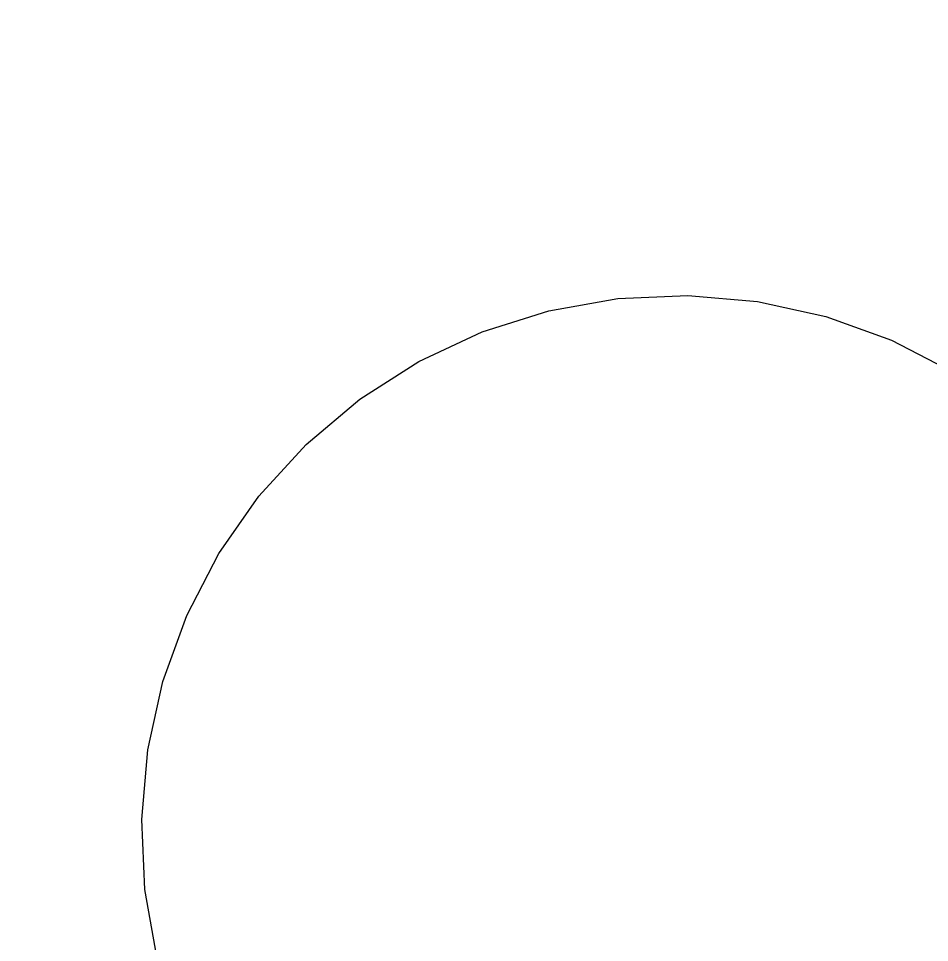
# Model space of a CAD drawing. Extents: x 6540402 to 6566579, y 5525343 to 5532423.
# Drawn here: x 6544560.6472 to 6544561.0728, y 5526303.573 to 5526304.0046 of the extents above; entities that cross this region are included whole.
import ezdxf

# ---------------------------------------------------------------- set-up
doc = ezdxf.new("R2010")
doc.units = 0
doc.layers.add('IR_ps_geometria', color=7, linetype='Continuous')
doc.layers.add('TOR_PS_T-tory projektowane', color=7, linetype='Continuous')

msp = doc.modelspace()

# ---------------------------------------------------------------- linework, layer by layer
at = {"layer": 'IR_ps_geometria'}
for points in [[(6544560.71203, 5526303.56556), (6544560.7063, 5526303.59776), (6544560.70483, 5526303.63042), (6544560.70764, 5526303.66301), (6544560.71467, 5526303.69494), (6544560.72581, 5526303.72569), (6544560.74087, 5526303.75471), (6544560.75959, 5526303.78153), (6544560.78165, 5526303.80567), (6544560.80667, 5526303.82672), (6544560.83423, 5526303.84433), (6544560.86385, 5526303.8582), (6544560.89502, 5526303.86807), (6544560.92722, 5526303.8738), (6544560.95988, 5526303.87527), (6544560.99247, 5526303.87246), (6544561.0244, 5526303.86543), (6544561.05515, 5526303.85429), (6544561.08417, 5526303.83923), (6544561.34296, 5526304.26705)], [(6544560.71203, 5526303.56556), (6544560.7063, 5526303.59776), (6544560.70483, 5526303.63042), (6544560.70764, 5526303.66301), (6544560.71467, 5526303.69494), (6544560.72581, 5526303.72569), (6544560.74087, 5526303.75471), (6544560.75959, 5526303.78153), (6544560.78165, 5526303.80567), (6544560.80667, 5526303.82672), (6544560.83423, 5526303.84433), (6544560.86385, 5526303.8582), (6544560.89502, 5526303.86807), (6544560.92722, 5526303.8738), (6544560.95988, 5526303.87527), (6544560.99247, 5526303.87246), (6544561.0244, 5526303.86543), (6544561.05515, 5526303.85429), (6544561.08417, 5526303.83923), (6544561.34296, 5526304.26705)], [(6544560.71203, 5526303.56556), (6544560.7063, 5526303.59776), (6544560.70483, 5526303.63042), (6544560.70764, 5526303.66301), (6544560.71467, 5526303.69494), (6544560.72581, 5526303.72569), (6544560.74087, 5526303.75471), (6544560.75959, 5526303.78153), (6544560.78165, 5526303.80567), (6544560.80667, 5526303.82672), (6544560.83423, 5526303.84433), (6544560.86385, 5526303.8582), (6544560.89502, 5526303.86807), (6544560.92722, 5526303.8738), (6544560.95988, 5526303.87527), (6544560.99247, 5526303.87246), (6544561.0244, 5526303.86543), (6544561.05515, 5526303.85429), (6544561.08417, 5526303.83923), (6544561.34296, 5526304.26705)], [(6544560.71203, 5526303.56556), (6544560.7063, 5526303.59776), (6544560.70483, 5526303.63042), (6544560.70764, 5526303.66301), (6544560.71467, 5526303.69494), (6544560.72581, 5526303.72569), (6544560.74087, 5526303.75471), (6544560.75959, 5526303.78153), (6544560.78165, 5526303.80567), (6544560.80667, 5526303.82672), (6544560.83423, 5526303.84433), (6544560.86385, 5526303.8582), (6544560.89502, 5526303.86807), (6544560.92722, 5526303.8738), (6544560.95988, 5526303.87527), (6544560.99247, 5526303.87246), (6544561.0244, 5526303.86543), (6544561.05515, 5526303.85429), (6544561.08417, 5526303.83923), (6544561.34296, 5526304.26705)], [(6544560.71203, 5526303.56556), (6544560.7063, 5526303.59776), (6544560.70483, 5526303.63042), (6544560.70764, 5526303.66301), (6544560.71467, 5526303.69494), (6544560.72581, 5526303.72569), (6544560.74087, 5526303.75471), (6544560.75959, 5526303.78153), (6544560.78165, 5526303.80567), (6544560.80667, 5526303.82672), (6544560.83423, 5526303.84433), (6544560.86385, 5526303.8582), (6544560.89502, 5526303.86807), (6544560.92722, 5526303.8738), (6544560.95988, 5526303.87527), (6544560.99247, 5526303.87246), (6544561.0244, 5526303.86543), (6544561.05515, 5526303.85429), (6544561.08417, 5526303.83923), (6544561.34296, 5526304.26705)], [(6544560.71203, 5526303.56556), (6544560.7063, 5526303.59776), (6544560.70483, 5526303.63042), (6544560.70764, 5526303.66301), (6544560.71467, 5526303.69494), (6544560.72581, 5526303.72569), (6544560.74087, 5526303.75471), (6544560.75959, 5526303.78153), (6544560.78165, 5526303.80567), (6544560.80667, 5526303.82672), (6544560.83423, 5526303.84433), (6544560.86385, 5526303.8582), (6544560.89502, 5526303.86807), (6544560.92722, 5526303.8738), (6544560.95988, 5526303.87527), (6544560.99247, 5526303.87246), (6544561.0244, 5526303.86543), (6544561.05515, 5526303.85429), (6544561.08417, 5526303.83923), (6544561.34296, 5526304.26705)], [(6544560.71203, 5526303.56556), (6544560.7063, 5526303.59776), (6544560.70483, 5526303.63042), (6544560.70764, 5526303.66301), (6544560.71467, 5526303.69494), (6544560.72581, 5526303.72569), (6544560.74087, 5526303.75471), (6544560.75959, 5526303.78153), (6544560.78165, 5526303.80567), (6544560.80667, 5526303.82672), (6544560.83423, 5526303.84433), (6544560.86385, 5526303.8582), (6544560.89502, 5526303.86807), (6544560.92722, 5526303.8738), (6544560.95988, 5526303.87527), (6544560.99247, 5526303.87246), (6544561.0244, 5526303.86543), (6544561.05515, 5526303.85429), (6544561.08417, 5526303.83923), (6544561.34296, 5526304.26705)], [(6544560.71203, 5526303.56556), (6544560.7063, 5526303.59776), (6544560.70483, 5526303.63042), (6544560.70764, 5526303.66301), (6544560.71467, 5526303.69494), (6544560.72581, 5526303.72569), (6544560.74087, 5526303.75471), (6544560.75959, 5526303.78153), (6544560.78165, 5526303.80567), (6544560.80667, 5526303.82672), (6544560.83423, 5526303.84433), (6544560.86385, 5526303.8582), (6544560.89502, 5526303.86807), (6544560.92722, 5526303.8738), (6544560.95988, 5526303.87527), (6544560.99247, 5526303.87246), (6544561.0244, 5526303.86543), (6544561.05515, 5526303.85429), (6544561.08417, 5526303.83923), (6544561.34296, 5526304.26705)], [(6544560.71203, 5526303.56556), (6544560.7063, 5526303.59776), (6544560.70483, 5526303.63042), (6544560.70764, 5526303.66301), (6544560.71467, 5526303.69494), (6544560.72581, 5526303.72569), (6544560.74087, 5526303.75471), (6544560.75959, 5526303.78153), (6544560.78165, 5526303.80567), (6544560.80667, 5526303.82672), (6544560.83423, 5526303.84433), (6544560.86385, 5526303.8582), (6544560.89502, 5526303.86807), (6544560.92722, 5526303.8738), (6544560.95988, 5526303.87527), (6544560.99247, 5526303.87246), (6544561.0244, 5526303.86543), (6544561.05515, 5526303.85429), (6544561.08417, 5526303.83923), (6544561.34296, 5526304.26705)], [(6544560.71203, 5526303.56556), (6544560.7063, 5526303.59776), (6544560.70483, 5526303.63042), (6544560.70764, 5526303.66301), (6544560.71467, 5526303.69494), (6544560.72581, 5526303.72569), (6544560.74087, 5526303.75471), (6544560.75959, 5526303.78153), (6544560.78165, 5526303.80567), (6544560.80667, 5526303.82672), (6544560.83423, 5526303.84433), (6544560.86385, 5526303.8582), (6544560.89502, 5526303.86807), (6544560.92722, 5526303.8738), (6544560.95988, 5526303.87527), (6544560.99247, 5526303.87246), (6544561.0244, 5526303.86543), (6544561.05515, 5526303.85429), (6544561.08417, 5526303.83923), (6544561.34296, 5526304.26705)], [(6544560.71203, 5526303.56556), (6544560.7063, 5526303.59776), (6544560.70483, 5526303.63042), (6544560.70764, 5526303.66301), (6544560.71467, 5526303.69494), (6544560.72581, 5526303.72569), (6544560.74087, 5526303.75471), (6544560.75959, 5526303.78153), (6544560.78165, 5526303.80567), (6544560.80667, 5526303.82672), (6544560.83423, 5526303.84433), (6544560.86385, 5526303.8582), (6544560.89502, 5526303.86807), (6544560.92722, 5526303.8738), (6544560.95988, 5526303.87527), (6544560.99247, 5526303.87246), (6544561.0244, 5526303.86543), (6544561.05515, 5526303.85429), (6544561.08417, 5526303.83923), (6544561.34296, 5526304.26705)], [(6544560.71203, 5526303.56556), (6544560.7063, 5526303.59776), (6544560.70483, 5526303.63042), (6544560.70764, 5526303.66301), (6544560.71467, 5526303.69494), (6544560.72581, 5526303.72569), (6544560.74087, 5526303.75471), (6544560.75959, 5526303.78153), (6544560.78165, 5526303.80567), (6544560.80667, 5526303.82672), (6544560.83423, 5526303.84433), (6544560.86385, 5526303.8582), (6544560.89502, 5526303.86807), (6544560.92722, 5526303.8738), (6544560.95988, 5526303.87527), (6544560.99247, 5526303.87246), (6544561.0244, 5526303.86543), (6544561.05515, 5526303.85429), (6544561.08417, 5526303.83923), (6544561.34296, 5526304.26705)], [(6544560.71203, 5526303.56556), (6544560.7063, 5526303.59776), (6544560.70483, 5526303.63042), (6544560.70764, 5526303.66301), (6544560.71467, 5526303.69494), (6544560.72581, 5526303.72569), (6544560.74087, 5526303.75471), (6544560.75959, 5526303.78153), (6544560.78165, 5526303.80567), (6544560.80667, 5526303.82672), (6544560.83423, 5526303.84433), (6544560.86385, 5526303.8582), (6544560.89502, 5526303.86807), (6544560.92722, 5526303.8738), (6544560.95988, 5526303.87527), (6544560.99247, 5526303.87246), (6544561.0244, 5526303.86543), (6544561.05515, 5526303.85429), (6544561.08417, 5526303.83923), (6544561.34296, 5526304.26705)], [(6544560.71203, 5526303.56556), (6544560.7063, 5526303.59776), (6544560.70483, 5526303.63042), (6544560.70764, 5526303.66301), (6544560.71467, 5526303.69494), (6544560.72581, 5526303.72569), (6544560.74087, 5526303.75471), (6544560.75959, 5526303.78153), (6544560.78165, 5526303.80567), (6544560.80667, 5526303.82672), (6544560.83423, 5526303.84433), (6544560.86385, 5526303.8582), (6544560.89502, 5526303.86807), (6544560.92722, 5526303.8738), (6544560.95988, 5526303.87527), (6544560.99247, 5526303.87246), (6544561.0244, 5526303.86543), (6544561.05515, 5526303.85429), (6544561.08417, 5526303.83923), (6544561.34296, 5526304.26705)], [(6544560.71203, 5526303.56556), (6544560.7063, 5526303.59776), (6544560.70483, 5526303.63042), (6544560.70764, 5526303.66301), (6544560.71467, 5526303.69494), (6544560.72581, 5526303.72569), (6544560.74087, 5526303.75471), (6544560.75959, 5526303.78153), (6544560.78165, 5526303.80567), (6544560.80667, 5526303.82672), (6544560.83423, 5526303.84433), (6544560.86385, 5526303.8582), (6544560.89502, 5526303.86807), (6544560.92722, 5526303.8738), (6544560.95988, 5526303.87527), (6544560.99247, 5526303.87246), (6544561.0244, 5526303.86543), (6544561.05515, 5526303.85429), (6544561.08417, 5526303.83923), (6544561.34296, 5526304.26705)], [(6544560.71203, 5526303.56556), (6544560.7063, 5526303.59776), (6544560.70483, 5526303.63042), (6544560.70764, 5526303.66301), (6544560.71467, 5526303.69494), (6544560.72581, 5526303.72569), (6544560.74087, 5526303.75471), (6544560.75959, 5526303.78153), (6544560.78165, 5526303.80567), (6544560.80667, 5526303.82672), (6544560.83423, 5526303.84433), (6544560.86385, 5526303.8582), (6544560.89502, 5526303.86807), (6544560.92722, 5526303.8738), (6544560.95988, 5526303.87527), (6544560.99247, 5526303.87246), (6544561.0244, 5526303.86543), (6544561.05515, 5526303.85429), (6544561.08417, 5526303.83923), (6544561.34296, 5526304.26705)], [(6544560.71203, 5526303.56556), (6544560.7063, 5526303.59776), (6544560.70483, 5526303.63042), (6544560.70764, 5526303.66301), (6544560.71467, 5526303.69494), (6544560.72581, 5526303.72569), (6544560.74087, 5526303.75471), (6544560.75959, 5526303.78153), (6544560.78165, 5526303.80567), (6544560.80667, 5526303.82672), (6544560.83423, 5526303.84433), (6544560.86385, 5526303.8582), (6544560.89502, 5526303.86807), (6544560.92722, 5526303.8738), (6544560.95988, 5526303.87527), (6544560.99247, 5526303.87246), (6544561.0244, 5526303.86543), (6544561.05515, 5526303.85429), (6544561.08417, 5526303.83923), (6544561.34296, 5526304.26705)], [(6544560.71203, 5526303.56556), (6544560.7063, 5526303.59776), (6544560.70483, 5526303.63042), (6544560.70764, 5526303.66301), (6544560.71467, 5526303.69494), (6544560.72581, 5526303.72569), (6544560.74087, 5526303.75471), (6544560.75959, 5526303.78153), (6544560.78165, 5526303.80567), (6544560.80667, 5526303.82672), (6544560.83423, 5526303.84433), (6544560.86385, 5526303.8582), (6544560.89502, 5526303.86807), (6544560.92722, 5526303.8738), (6544560.95988, 5526303.87527), (6544560.99247, 5526303.87246), (6544561.0244, 5526303.86543), (6544561.05515, 5526303.85429), (6544561.08417, 5526303.83923), (6544561.34296, 5526304.26705)], [(6544560.71203, 5526303.56556), (6544560.7063, 5526303.59776), (6544560.70483, 5526303.63042), (6544560.70764, 5526303.66301), (6544560.71467, 5526303.69494), (6544560.72581, 5526303.72569), (6544560.74087, 5526303.75471), (6544560.75959, 5526303.78153), (6544560.78165, 5526303.80567), (6544560.80667, 5526303.82672), (6544560.83423, 5526303.84433), (6544560.86385, 5526303.8582), (6544560.89502, 5526303.86807), (6544560.92722, 5526303.8738), (6544560.95988, 5526303.87527), (6544560.99247, 5526303.87246), (6544561.0244, 5526303.86543), (6544561.05515, 5526303.85429), (6544561.08417, 5526303.83923), (6544561.34296, 5526304.26705)], [(6544560.71203, 5526303.56556), (6544560.7063, 5526303.59776), (6544560.70483, 5526303.63042), (6544560.70764, 5526303.66301), (6544560.71467, 5526303.69494), (6544560.72581, 5526303.72569), (6544560.74087, 5526303.75471), (6544560.75959, 5526303.78153), (6544560.78165, 5526303.80567), (6544560.80667, 5526303.82672), (6544560.83423, 5526303.84433), (6544560.86385, 5526303.8582), (6544560.89502, 5526303.86807), (6544560.92722, 5526303.8738), (6544560.95988, 5526303.87527), (6544560.99247, 5526303.87246), (6544561.0244, 5526303.86543), (6544561.05515, 5526303.85429), (6544561.08417, 5526303.83923), (6544561.21357, 5526304.05314)], [(6544560.71203, 5526303.56556), (6544560.7063, 5526303.59776), (6544560.70483, 5526303.63042), (6544560.70764, 5526303.66301), (6544560.71467, 5526303.69494), (6544560.72581, 5526303.72569), (6544560.74087, 5526303.75471), (6544560.75959, 5526303.78153), (6544560.78165, 5526303.80567), (6544560.80667, 5526303.82672), (6544560.83423, 5526303.84433), (6544560.86385, 5526303.8582), (6544560.89502, 5526303.86807), (6544560.92722, 5526303.8738), (6544560.95988, 5526303.87527), (6544560.99247, 5526303.87246), (6544561.0244, 5526303.86543), (6544561.05515, 5526303.85429), (6544561.08417, 5526303.83923), (6544561.21357, 5526304.05314)], [(6544560.71203, 5526303.56556), (6544560.7063, 5526303.59776), (6544560.70483, 5526303.63042), (6544560.70764, 5526303.66301), (6544560.71467, 5526303.69494), (6544560.72581, 5526303.72569), (6544560.74087, 5526303.75471), (6544560.75959, 5526303.78153), (6544560.78165, 5526303.80567), (6544560.80667, 5526303.82672), (6544560.83423, 5526303.84433), (6544560.86385, 5526303.8582), (6544560.89502, 5526303.86807), (6544560.92722, 5526303.8738), (6544560.95988, 5526303.87527), (6544560.99247, 5526303.87246), (6544561.0244, 5526303.86543), (6544561.05515, 5526303.85429), (6544561.08417, 5526303.83923), (6544561.21357, 5526304.05314)], [(6544560.71203, 5526303.56556), (6544560.7063, 5526303.59776), (6544560.70483, 5526303.63042), (6544560.70764, 5526303.66301), (6544560.71467, 5526303.69494), (6544560.72581, 5526303.72569), (6544560.74087, 5526303.75471), (6544560.75959, 5526303.78153), (6544560.78165, 5526303.80567), (6544560.80667, 5526303.82672), (6544560.83423, 5526303.84433), (6544560.86385, 5526303.8582), (6544560.89502, 5526303.86807), (6544560.92722, 5526303.8738), (6544560.95988, 5526303.87527), (6544560.99247, 5526303.87246), (6544561.0244, 5526303.86543), (6544561.05515, 5526303.85429), (6544561.08417, 5526303.83923), (6544561.21357, 5526304.05314)], [(6544560.71203, 5526303.56556), (6544560.7063, 5526303.59776), (6544560.70483, 5526303.63042), (6544560.70764, 5526303.66301), (6544560.71467, 5526303.69494), (6544560.72581, 5526303.72569), (6544560.74087, 5526303.75471), (6544560.75959, 5526303.78153), (6544560.78165, 5526303.80567), (6544560.80667, 5526303.82672), (6544560.83423, 5526303.84433), (6544560.86385, 5526303.8582), (6544560.89502, 5526303.86807), (6544560.92722, 5526303.8738), (6544560.95988, 5526303.87527), (6544560.99247, 5526303.87246), (6544561.0244, 5526303.86543), (6544561.05515, 5526303.85429), (6544561.08417, 5526303.83923), (6544561.21357, 5526304.05314)], [(6544560.71203, 5526303.56556), (6544560.7063, 5526303.59776), (6544560.70483, 5526303.63042), (6544560.70764, 5526303.66301), (6544560.71467, 5526303.69494), (6544560.72581, 5526303.72569), (6544560.74087, 5526303.75471), (6544560.75959, 5526303.78153), (6544560.78165, 5526303.80567), (6544560.80667, 5526303.82672), (6544560.83423, 5526303.84433), (6544560.86385, 5526303.8582), (6544560.89502, 5526303.86807), (6544560.92722, 5526303.8738), (6544560.95988, 5526303.87527), (6544560.99247, 5526303.87246), (6544561.0244, 5526303.86543), (6544561.05515, 5526303.85429), (6544561.08417, 5526303.83923), (6544561.21357, 5526304.05314)], [(6544560.71203, 5526303.56556), (6544560.7063, 5526303.59776), (6544560.70483, 5526303.63042), (6544560.70764, 5526303.66301), (6544560.71467, 5526303.69494), (6544560.72581, 5526303.72569), (6544560.74087, 5526303.75471), (6544560.75959, 5526303.78153), (6544560.78165, 5526303.80567), (6544560.80667, 5526303.82672), (6544560.83423, 5526303.84433), (6544560.86385, 5526303.8582), (6544560.89502, 5526303.86807), (6544560.92722, 5526303.8738), (6544560.95988, 5526303.87527), (6544560.99247, 5526303.87246), (6544561.0244, 5526303.86543), (6544561.05515, 5526303.85429), (6544561.08417, 5526303.83923), (6544561.21357, 5526304.05314)], [(6544560.71203, 5526303.56556), (6544560.7063, 5526303.59776), (6544560.70483, 5526303.63042), (6544560.70764, 5526303.66301), (6544560.71467, 5526303.69494), (6544560.72581, 5526303.72569), (6544560.74087, 5526303.75471), (6544560.75959, 5526303.78153), (6544560.78165, 5526303.80567), (6544560.80667, 5526303.82672), (6544560.83423, 5526303.84433), (6544560.86385, 5526303.8582), (6544560.89502, 5526303.86807), (6544560.92722, 5526303.8738), (6544560.95988, 5526303.87527), (6544560.99247, 5526303.87246), (6544561.0244, 5526303.86543), (6544561.05515, 5526303.85429), (6544561.08417, 5526303.83923), (6544561.21357, 5526304.05314)], [(6544560.71203, 5526303.56556), (6544560.7063, 5526303.59776), (6544560.70483, 5526303.63042), (6544560.70764, 5526303.66301), (6544560.71467, 5526303.69494), (6544560.72581, 5526303.72569), (6544560.74087, 5526303.75471), (6544560.75959, 5526303.78153), (6544560.78165, 5526303.80567), (6544560.80667, 5526303.82672), (6544560.83423, 5526303.84433), (6544560.86385, 5526303.8582), (6544560.89502, 5526303.86807), (6544560.92722, 5526303.8738), (6544560.95988, 5526303.87527), (6544560.99247, 5526303.87246), (6544561.0244, 5526303.86543), (6544561.05515, 5526303.85429), (6544561.08417, 5526303.83923), (6544561.21357, 5526304.05314)], [(6544560.71203, 5526303.56556), (6544560.7063, 5526303.59776), (6544560.70483, 5526303.63042), (6544560.70764, 5526303.66301), (6544560.71467, 5526303.69494), (6544560.72581, 5526303.72569), (6544560.74087, 5526303.75471), (6544560.75959, 5526303.78153), (6544560.78165, 5526303.80567), (6544560.80667, 5526303.82672), (6544560.83423, 5526303.84433), (6544560.86385, 5526303.8582), (6544560.89502, 5526303.86807), (6544560.92722, 5526303.8738), (6544560.95988, 5526303.87527), (6544560.99247, 5526303.87246), (6544561.0244, 5526303.86543), (6544561.05515, 5526303.85429), (6544561.08417, 5526303.83923), (6544561.21357, 5526304.05314)], [(6544560.71203, 5526303.56556), (6544560.7063, 5526303.59776), (6544560.70483, 5526303.63042), (6544560.70764, 5526303.66301), (6544560.71467, 5526303.69494), (6544560.72581, 5526303.72569), (6544560.74087, 5526303.75471), (6544560.75959, 5526303.78153), (6544560.78165, 5526303.80567), (6544560.80667, 5526303.82672), (6544560.83423, 5526303.84433), (6544560.86385, 5526303.8582), (6544560.89502, 5526303.86807), (6544560.92722, 5526303.8738), (6544560.95988, 5526303.87527), (6544560.99247, 5526303.87246), (6544561.0244, 5526303.86543), (6544561.05515, 5526303.85429), (6544561.08417, 5526303.83923), (6544561.21357, 5526304.05314)], [(6544560.71203, 5526303.56556), (6544560.7063, 5526303.59776), (6544560.70483, 5526303.63042), (6544560.70764, 5526303.66301), (6544560.71467, 5526303.69494), (6544560.72581, 5526303.72569), (6544560.74087, 5526303.75471), (6544560.75959, 5526303.78153), (6544560.78165, 5526303.80567), (6544560.80667, 5526303.82672), (6544560.83423, 5526303.84433), (6544560.86385, 5526303.8582), (6544560.89502, 5526303.86807), (6544560.92722, 5526303.8738), (6544560.95988, 5526303.87527), (6544560.99247, 5526303.87246), (6544561.0244, 5526303.86543), (6544561.05515, 5526303.85429), (6544561.08417, 5526303.83923), (6544561.21357, 5526304.05314)], [(6544560.71203, 5526303.56556), (6544560.7063, 5526303.59776), (6544560.70483, 5526303.63042), (6544560.70764, 5526303.66301), (6544560.71467, 5526303.69494), (6544560.72581, 5526303.72569), (6544560.74087, 5526303.75471), (6544560.75959, 5526303.78153), (6544560.78165, 5526303.80567), (6544560.80667, 5526303.82672), (6544560.83423, 5526303.84433), (6544560.86385, 5526303.8582), (6544560.89502, 5526303.86807), (6544560.92722, 5526303.8738), (6544560.95988, 5526303.87527), (6544560.99247, 5526303.87246), (6544561.0244, 5526303.86543), (6544561.05515, 5526303.85429), (6544561.08417, 5526303.83923), (6544561.21357, 5526304.05314)], [(6544560.71203, 5526303.56556), (6544560.7063, 5526303.59776), (6544560.70483, 5526303.63042), (6544560.70764, 5526303.66301), (6544560.71467, 5526303.69494), (6544560.72581, 5526303.72569), (6544560.74087, 5526303.75471), (6544560.75959, 5526303.78153), (6544560.78165, 5526303.80567), (6544560.80667, 5526303.82672), (6544560.83423, 5526303.84433), (6544560.86385, 5526303.8582), (6544560.89502, 5526303.86807), (6544560.92722, 5526303.8738), (6544560.95988, 5526303.87527), (6544560.99247, 5526303.87246), (6544561.0244, 5526303.86543), (6544561.05515, 5526303.85429), (6544561.08417, 5526303.83923), (6544561.21357, 5526304.05314)], [(6544560.71203, 5526303.56556), (6544560.7063, 5526303.59776), (6544560.70483, 5526303.63042), (6544560.70764, 5526303.66301), (6544560.71467, 5526303.69494), (6544560.72581, 5526303.72569), (6544560.74087, 5526303.75471), (6544560.75959, 5526303.78153), (6544560.78165, 5526303.80567), (6544560.80667, 5526303.82672), (6544560.83423, 5526303.84433), (6544560.86385, 5526303.8582), (6544560.89502, 5526303.86807), (6544560.92722, 5526303.8738), (6544560.95988, 5526303.87527), (6544560.99247, 5526303.87246), (6544561.0244, 5526303.86543), (6544561.05515, 5526303.85429), (6544561.08417, 5526303.83923), (6544561.21357, 5526304.05314)], [(6544560.71203, 5526303.56556), (6544560.7063, 5526303.59776), (6544560.70483, 5526303.63042), (6544560.70764, 5526303.66301), (6544560.71467, 5526303.69494), (6544560.72581, 5526303.72569), (6544560.74087, 5526303.75471), (6544560.75959, 5526303.78153), (6544560.78165, 5526303.80567), (6544560.80667, 5526303.82672), (6544560.83423, 5526303.84433), (6544560.86385, 5526303.8582), (6544560.89502, 5526303.86807), (6544560.92722, 5526303.8738), (6544560.95988, 5526303.87527), (6544560.99247, 5526303.87246), (6544561.0244, 5526303.86543), (6544561.05515, 5526303.85429), (6544561.08417, 5526303.83923), (6544561.21357, 5526304.05314)]]:
    msp.add_lwpolyline(points, dxfattribs=at)
at = {"layer": 'TOR_PS_T-tory projektowane'}
msp.add_arc((6544364.71251, 5525978.5795), 380.291, 58.8301854, 65.1703774, dxfattribs=at)

doc.saveas('drawing.dxf')
